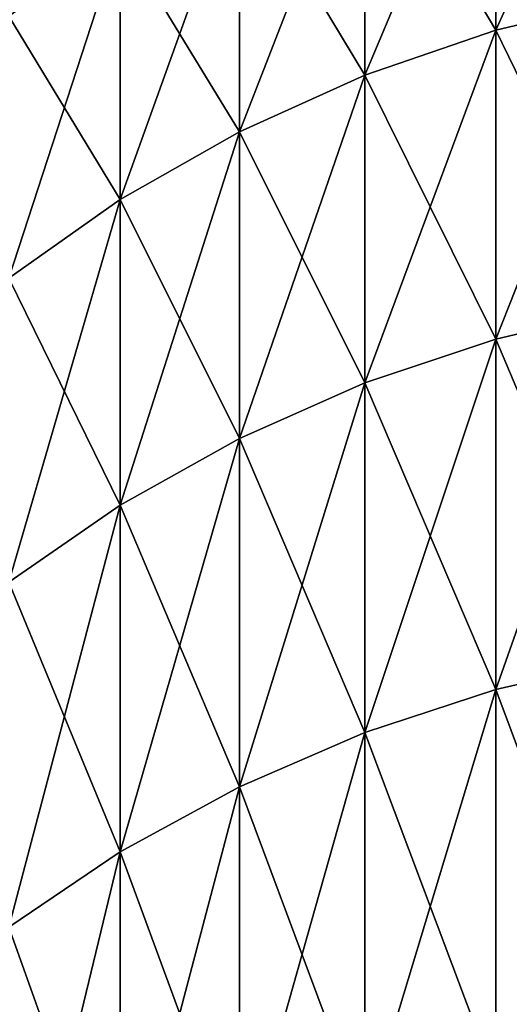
# Model space of a CAD drawing. Header units: metres. Extents: x -46 to 104, y -30 to 30.
# Tile 356 of 656: x 17.871 to 18.215, y 10.607 to 11.299. Entities that reach past the tile are written whole.
import ezdxf

# ---------------------------------------------------------------- set-up
doc = ezdxf.new("R2010")
doc.units = ezdxf.units.M
doc.layers.add('solid_26_000_502_XXX', color=7, linetype='CONTINUOUS')

msp = doc.modelspace()

# ---------------------------------------------------------------- linework, layer by layer
at = {"layer": 'solid_26_000_502_XXX'}
for points in [[(18.300327, 11.502463, 615.348206), (18.205557, 11.479234, 615.341431), (18.205557, 11.292001, 615.927917)], [(18.300327, 11.314851, 615.935913), (18.300327, 11.502463, 615.348206), (18.205557, 11.292001, 615.927917)], [(18.300327, 11.502463, 3.348199), (18.205557, 11.479234, 3.341438), (18.205557, 11.292001, 3.927944)], [(18.300327, 11.314851, 3.935893), (18.300327, 11.502463, 3.348199), (18.205557, 11.292001, 3.927944)], [(18.205557, 11.479234, 608.658569), (18.205557, 11.292001, 608.072083), (18.113604, 11.447227, 608.667908)], [(18.205557, 11.479234, 615.341431), (18.113604, 11.447227, 615.332092), (18.113604, 11.260515, 615.916992)], [(18.205557, 11.292001, 615.927917), (18.205557, 11.479234, 615.341431), (18.113604, 11.260515, 615.916992)], [(18.205557, 11.479234, -3.341438), (18.205557, 11.292001, -3.927944), (18.113604, 11.447227, -3.332121)], [(18.205557, 11.479234, 3.341438), (18.113604, 11.447227, 3.332121), (18.113604, 11.260515, 3.916992)], [(18.205557, 11.292001, 3.927944), (18.205557, 11.479234, 3.341438), (18.113604, 11.260515, 3.916992)], [(18.300327, 11.314851, 608.064087), (18.205557, 11.292001, 608.072083), (18.205557, 11.479234, 608.658569)], [(18.300327, 11.314851, -3.935893), (18.205557, 11.292001, -3.927944), (18.205557, 11.479234, -3.341438)], [(18.113604, 11.447227, 608.667908), (18.113604, 11.260515, 608.083008), (18.025349, 11.406747, 608.679688)], [(18.113604, 11.447227, 615.332092), (18.025349, 11.406747, 615.320312), (18.025349, 11.220696, 615.903137)], [(18.113604, 11.260515, 615.916992), (18.113604, 11.447227, 615.332092), (18.025349, 11.220696, 615.903137)], [(18.113604, 11.447227, -3.332121), (18.113604, 11.260515, -3.916992), (18.025349, 11.406747, -3.320338)], [(18.113604, 11.447227, 3.332121), (18.025349, 11.406747, 3.320338), (18.025349, 11.220696, 3.903141)], [(18.113604, 11.260515, 3.916992), (18.113604, 11.447227, 3.332121), (18.025349, 11.220696, 3.903141)], [(18.205557, 11.292001, 608.072083), (18.113604, 11.260515, 608.083008), (18.113604, 11.447227, 608.667908)], [(18.205557, 11.292001, -3.927944), (18.113604, 11.260515, -3.916992), (18.113604, 11.447227, -3.332121)], [(18.025349, 11.406747, 608.679688), (18.025349, 11.220696, 608.096863), (17.941633, 11.358183, 608.693787)], [(18.025349, 11.406747, 615.320312), (17.941633, 11.358183, 615.306213), (17.941633, 11.172924, 615.886536)], [(18.025349, 11.220696, 615.903137), (18.025349, 11.406747, 615.320312), (17.941633, 11.172924, 615.886536)], [(18.025349, 11.406747, -3.320338), (18.025349, 11.220696, -3.903141), (17.941633, 11.358183, -3.306202)], [(18.025349, 11.406747, 3.320338), (17.941633, 11.358183, 3.306202), (17.941633, 11.172924, 3.886523)], [(18.025349, 11.220696, 3.903141), (18.025349, 11.406747, 3.320338), (17.941633, 11.172924, 3.886523)], [(18.113604, 11.260515, 608.083008), (18.025349, 11.220696, 608.096863), (18.025349, 11.406747, 608.679688)], [(18.113604, 11.260515, -3.916992), (18.025349, 11.220696, -3.903141), (18.025349, 11.406747, -3.320338)], [(17.941633, 11.358183, 608.693787), (17.941633, 11.172924, 608.113464), (17.86326, 11.301999, 608.710144)], [(17.941633, 11.358183, 615.306213), (17.86326, 11.301999, 615.289856), (17.86326, 11.117657, 615.86731)], [(17.941633, 11.172924, 615.886536), (17.941633, 11.358183, 615.306213), (17.86326, 11.117657, 615.86731)], [(17.941633, 11.358183, -3.306202), (17.941633, 11.172924, -3.886523), (17.86326, 11.301999, -3.289847)], [(17.941633, 11.358183, 3.306202), (17.86326, 11.301999, 3.289847), (17.86326, 11.117657, 3.867298)], [(17.941633, 11.172924, 3.886523), (17.941633, 11.358183, 3.306202), (17.86326, 11.117657, 3.867298)], [(18.025349, 11.220696, 608.096863), (17.941633, 11.172924, 608.113464), (17.941633, 11.358183, 608.693787)], [(18.025349, 11.220696, -3.903141), (17.941633, 11.172924, -3.886523), (17.941633, 11.358183, -3.306202)], [(18.300327, 11.314851, 608.064087), (18.300327, 11.097234, 607.486877), (18.205557, 11.292001, 608.072083)], [(18.300327, 11.314851, 615.935913), (18.205557, 11.292001, 615.927917), (18.205557, 11.074822, 616.504028)], [(18.300327, 11.097234, 616.513123), (18.300327, 11.314851, 615.935913), (18.205557, 11.074822, 616.504028)], [(18.300327, 11.314851, -3.935893), (18.300327, 11.097234, -4.513148), (18.205557, 11.292001, -3.927944)], [(18.300327, 11.314851, 3.935893), (18.205557, 11.292001, 3.927944), (18.205557, 11.074822, 4.504034)], [(18.300327, 11.097234, 4.513148), (18.300327, 11.314851, 3.935893), (18.205557, 11.074822, 4.504034)], [(17.941633, 11.172924, 608.113464), (17.86326, 11.117657, 608.13269), (17.86326, 11.301999, 608.710144)], [(17.941633, 11.172924, -3.886523), (17.86326, 11.117657, -3.867298), (17.86326, 11.301999, -3.289847)], [(18.205557, 11.292001, 608.072083), (18.205557, 11.074822, 607.495972), (18.113604, 11.260515, 608.083008)], [(18.205557, 11.292001, 615.927917), (18.113604, 11.260515, 615.916992), (18.113604, 11.043943, 616.491455)], [(18.205557, 11.074822, 616.504028), (18.205557, 11.292001, 615.927917), (18.113604, 11.043943, 616.491455)], [(18.205557, 11.292001, -3.927944), (18.205557, 11.074822, -4.504034), (18.113604, 11.260515, -3.916992)], [(18.205557, 11.292001, 3.927944), (18.113604, 11.260515, 3.916992), (18.113604, 11.043943, 4.491476)], [(18.205557, 11.074822, 4.504034), (18.205557, 11.292001, 3.927944), (18.113604, 11.043943, 4.491476)], [(18.300327, 11.097234, 607.486877), (18.205557, 11.074822, 607.495972), (18.205557, 11.292001, 608.072083)], [(18.300327, 11.097234, -4.513148), (18.205557, 11.074822, -4.504034), (18.205557, 11.292001, -3.927944)], [(18.113604, 11.260515, 608.083008), (18.113604, 11.043943, 607.508545), (18.025349, 11.220696, 608.096863)], [(18.113604, 11.260515, 615.916992), (18.025349, 11.220696, 615.903137), (18.025349, 11.004889, 616.475586)], [(18.113604, 11.043943, 616.491455), (18.113604, 11.260515, 615.916992), (18.025349, 11.004889, 616.475586)], [(18.113604, 11.260515, -3.916992), (18.113604, 11.043943, -4.491476), (18.025349, 11.220696, -3.903141)], [(18.113604, 11.260515, 3.916992), (18.025349, 11.220696, 3.903141), (18.025349, 11.004889, 4.475593)], [(18.113604, 11.043943, 4.491476), (18.113604, 11.260515, 3.916992), (18.025349, 11.004889, 4.475593)], [(18.205557, 11.074822, 607.495972), (18.113604, 11.043943, 607.508545), (18.113604, 11.260515, 608.083008)], [(18.205557, 11.074822, -4.504034), (18.113604, 11.043943, -4.491476), (18.113604, 11.260515, -3.916992)], [(18.025349, 11.220696, 608.096863), (18.025349, 11.004889, 607.524414), (17.941633, 11.172924, 608.113464)], [(18.025349, 11.220696, 615.903137), (17.941633, 11.172924, 615.886536), (17.941633, 10.958036, 616.456543)], [(18.025349, 11.004889, 616.475586), (18.025349, 11.220696, 615.903137), (17.941633, 10.958036, 616.456543)], [(18.025349, 11.220696, -3.903141), (18.025349, 11.004889, -4.475593), (17.941633, 11.172924, -3.886523)], [(18.025349, 11.220696, 3.903141), (17.941633, 11.172924, 3.886523), (17.941633, 10.958036, 4.456538)], [(18.025349, 11.004889, 4.475593), (18.025349, 11.220696, 3.903141), (17.941633, 10.958036, 4.456538)], [(18.113604, 11.043943, 607.508545), (18.025349, 11.004889, 607.524414), (18.025349, 11.220696, 608.096863)], [(18.113604, 11.043943, -4.491476), (18.025349, 11.004889, -4.475593), (18.025349, 11.220696, -3.903141)], [(17.941633, 11.172924, 608.113464), (17.941633, 10.958036, 607.543457), (17.86326, 11.117657, 608.13269)], [(17.941633, 11.172924, 615.886536), (17.86326, 11.117657, 615.86731), (17.86326, 10.903831, 616.434509)], [(17.941633, 10.958036, 616.456543), (17.941633, 11.172924, 615.886536), (17.86326, 10.903831, 616.434509)], [(17.941633, 11.172924, -3.886523), (17.941633, 10.958036, -4.456538), (17.86326, 11.117657, -3.867298)], [(17.941633, 11.172924, 3.886523), (17.86326, 11.117657, 3.867298), (17.86326, 10.903831, 4.434494)], [(17.941633, 10.958036, 4.456538), (17.941633, 11.172924, 3.886523), (17.86326, 10.903831, 4.434494)], [(18.025349, 11.004889, 607.524414), (17.941633, 10.958036, 607.543457), (17.941633, 11.172924, 608.113464)], [(18.025349, 11.004889, -4.475593), (17.941633, 10.958036, -4.456538), (17.941633, 11.172924, -3.886523)], [(17.941633, 10.958036, 607.543457), (17.86326, 10.903831, 607.565491), (17.86326, 11.117657, 608.13269)], [(17.941633, 10.958036, -4.456538), (17.86326, 10.903831, -4.434494), (17.86326, 11.117657, -3.867298)], [(18.300327, 11.097234, 607.486877), (18.300327, 10.850188, 606.92157), (18.205557, 11.074822, 607.495972)], [(18.300327, 11.097234, 616.513123), (18.205557, 11.074822, 616.504028), (18.205557, 10.828277, 617.068176)], [(18.300327, 10.850188, 617.07843), (18.300327, 11.097234, 616.513123), (18.205557, 10.828277, 617.068176)], [(18.300327, 11.097234, -4.513148), (18.300327, 10.850188, -5.078436), (18.205557, 11.074822, -4.504034)], [(18.300327, 11.097234, 4.513148), (18.205557, 11.074822, 4.504034), (18.205557, 10.828277, 5.06818)], [(18.300327, 10.850188, 5.078436), (18.300327, 11.097234, 4.513148), (18.205557, 10.828277, 5.06818)], [(18.205557, 11.074822, 607.495972), (18.205557, 10.828277, 606.931824), (18.113604, 11.043943, 607.508545)], [(18.205557, 11.074822, 616.504028), (18.113604, 11.043943, 616.491455), (18.113604, 10.798084, 617.054077)], [(18.205557, 10.828277, 617.068176), (18.205557, 11.074822, 616.504028), (18.113604, 10.798084, 617.054077)], [(18.205557, 11.074822, -4.504034), (18.205557, 10.828277, -5.06818), (18.113604, 11.043943, -4.491476)], [(18.205557, 11.074822, 4.504034), (18.113604, 11.043943, 4.491476), (18.113604, 10.798084, 5.054049)], [(18.205557, 10.828277, 5.06818), (18.205557, 11.074822, 4.504034), (18.113604, 10.798084, 5.054049)], [(18.300327, 10.850188, 606.92157), (18.205557, 10.828277, 606.931824), (18.205557, 11.074822, 607.495972)], [(18.300327, 10.850188, -5.078436), (18.205557, 10.828277, -5.06818), (18.205557, 11.074822, -4.504034)], [(18.113604, 11.043943, 607.508545), (18.113604, 10.798084, 606.945923), (18.025349, 11.004889, 607.524414)], [(18.113604, 11.043943, 616.491455), (18.025349, 11.004889, 616.475586), (18.025349, 10.7599, 617.036194)], [(18.113604, 10.798084, 617.054077), (18.113604, 11.043943, 616.491455), (18.025349, 10.7599, 617.036194)], [(18.113604, 11.043943, -4.491476), (18.113604, 10.798084, -5.054049), (18.025349, 11.004889, -4.475593)], [(18.113604, 11.043943, 4.491476), (18.025349, 11.004889, 4.475593), (18.025349, 10.7599, 5.036177)], [(18.113604, 10.798084, 5.054049), (18.113604, 11.043943, 4.491476), (18.025349, 10.7599, 5.036177)], [(18.205557, 10.828277, 606.931824), (18.113604, 10.798084, 606.945923), (18.113604, 11.043943, 607.508545)], [(18.205557, 10.828277, -5.06818), (18.113604, 10.798084, -5.054049), (18.113604, 11.043943, -4.491476)], [(18.025349, 11.004889, 607.524414), (18.025349, 10.7599, 606.963806), (17.941633, 10.958036, 607.543457)], [(18.025349, 11.004889, 616.475586), (17.941633, 10.958036, 616.456543), (17.941633, 10.71409, 617.014709)], [(18.025349, 10.7599, 617.036194), (18.025349, 11.004889, 616.475586), (17.941633, 10.71409, 617.014709)], [(18.025349, 11.004889, -4.475593), (18.025349, 10.7599, -5.036177), (17.941633, 10.958036, -4.456538)], [(18.025349, 11.004889, 4.475593), (17.941633, 10.958036, 4.456538), (17.941633, 10.71409, 5.014735)], [(18.025349, 10.7599, 5.036177), (18.025349, 11.004889, 4.475593), (17.941633, 10.71409, 5.014735)], [(18.113604, 10.798084, 606.945923), (18.025349, 10.7599, 606.963806), (18.025349, 11.004889, 607.524414)], [(18.113604, 10.798084, -5.054049), (18.025349, 10.7599, -5.036177), (18.025349, 11.004889, -4.475593)], [(17.941633, 10.958036, 607.543457), (17.941633, 10.71409, 606.985291), (17.86326, 10.903831, 607.565491)], [(17.941633, 10.958036, 616.456543), (17.86326, 10.903831, 616.434509), (17.86326, 10.661092, 616.989929)], [(17.941633, 10.71409, 617.014709), (17.941633, 10.958036, 616.456543), (17.86326, 10.661092, 616.989929)], [(17.941633, 10.958036, -4.456538), (17.941633, 10.71409, -5.014735), (17.86326, 10.903831, -4.434494)], [(17.941633, 10.958036, 4.456538), (17.86326, 10.903831, 4.434494), (17.86326, 10.661092, 4.989929)], [(17.941633, 10.71409, 5.014735), (17.941633, 10.958036, 4.456538), (17.86326, 10.661092, 4.989929)], [(18.025349, 10.7599, 606.963806), (17.941633, 10.71409, 606.985291), (17.941633, 10.958036, 607.543457)], [(18.025349, 10.7599, -5.036177), (17.941633, 10.71409, -5.014735), (17.941633, 10.958036, -4.456538)], [(17.941633, 10.71409, 606.985291), (17.86326, 10.661092, 607.010071), (17.86326, 10.903831, 607.565491)], [(17.941633, 10.71409, -5.014735), (17.86326, 10.661092, -4.989929), (17.86326, 10.903831, -4.434494)], [(18.300327, 10.850188, 606.92157), (18.300327, 10.57437, 606.369751), (18.205557, 10.828277, 606.931824)], [(18.300327, 10.850188, 617.07843), (18.205557, 10.828277, 617.068176), (18.205557, 10.553016, 617.618896)], [(18.300327, 10.57437, 617.630249), (18.300327, 10.850188, 617.07843), (18.205557, 10.553016, 617.618896)], [(18.300327, 10.850188, -5.078436), (18.300327, 10.57437, -5.630257), (18.205557, 10.828277, -5.06818)], [(18.300327, 10.850188, 5.078436), (18.205557, 10.828277, 5.06818), (18.205557, 10.553016, 5.618886)], [(18.300327, 10.57437, 5.630257), (18.300327, 10.850188, 5.078436), (18.205557, 10.553016, 5.618886)], [(18.205557, 10.828277, 606.931824), (18.205557, 10.553016, 606.381104), (18.113604, 10.798084, 606.945923)], [(18.205557, 10.828277, 617.068176), (18.113604, 10.798084, 617.054077), (18.113604, 10.523591, 617.60321)], [(18.205557, 10.553016, 617.618896), (18.205557, 10.828277, 617.068176), (18.113604, 10.523591, 617.60321)], [(18.205557, 10.828277, -5.06818), (18.205557, 10.553016, -5.618886), (18.113604, 10.798084, -5.054049)], [(18.205557, 10.828277, 5.06818), (18.113604, 10.798084, 5.054049), (18.113604, 10.523591, 5.60322)], [(18.205557, 10.553016, 5.618886), (18.205557, 10.828277, 5.06818), (18.113604, 10.523591, 5.60322)], [(18.300327, 10.57437, 606.369751), (18.205557, 10.553016, 606.381104), (18.205557, 10.828277, 606.931824)], [(18.300327, 10.57437, -5.630257), (18.205557, 10.553016, -5.618886), (18.205557, 10.828277, -5.06818)], [(18.113604, 10.798084, 606.945923), (18.113604, 10.523591, 606.39679), (18.025349, 10.7599, 606.963806)], [(18.113604, 10.798084, 617.054077), (18.025349, 10.7599, 617.036194), (18.025349, 10.486378, 617.583435)], [(18.113604, 10.523591, 617.60321), (18.113604, 10.798084, 617.054077), (18.025349, 10.486378, 617.583435)], [(18.113604, 10.798084, -5.054049), (18.113604, 10.523591, -5.60322), (18.025349, 10.7599, -5.036177)], [(18.113604, 10.798084, 5.054049), (18.025349, 10.7599, 5.036177), (18.025349, 10.486378, 5.583405)], [(18.113604, 10.523591, 5.60322), (18.113604, 10.798084, 5.054049), (18.025349, 10.486378, 5.583405)], [(18.205557, 10.553016, 606.381104), (18.113604, 10.523591, 606.39679), (18.113604, 10.798084, 606.945923)], [(18.205557, 10.553016, -5.618886), (18.113604, 10.523591, -5.60322), (18.113604, 10.798084, -5.054049)], [(18.025349, 10.7599, 606.963806), (18.025349, 10.486378, 606.416565), (17.941633, 10.71409, 606.985291)], [(18.025349, 10.7599, 617.036194), (17.941633, 10.71409, 617.014709), (17.941633, 10.441731, 617.559631)], [(18.025349, 10.486378, 617.583435), (18.025349, 10.7599, 617.036194), (17.941633, 10.441731, 617.559631)], [(18.025349, 10.7599, -5.036177), (18.025349, 10.486378, -5.583405), (17.941633, 10.71409, -5.014735)], [(18.025349, 10.7599, 5.036177), (17.941633, 10.71409, 5.014735), (17.941633, 10.441731, 5.559634)], [(18.025349, 10.486378, 5.583405), (18.025349, 10.7599, 5.036177), (17.941633, 10.441731, 5.559634)], [(18.113604, 10.523591, 606.39679), (18.025349, 10.486378, 606.416565), (18.025349, 10.7599, 606.963806)], [(18.113604, 10.523591, -5.60322), (18.025349, 10.486378, -5.583405), (18.025349, 10.7599, -5.036177)], [(17.941633, 10.71409, 606.985291), (17.941633, 10.441731, 606.440369), (17.86326, 10.661092, 607.010071)], [(17.941633, 10.71409, 617.014709), (17.86326, 10.661092, 616.989929), (17.86326, 10.390081, 617.532104)], [(17.941633, 10.441731, 617.559631), (17.941633, 10.71409, 617.014709), (17.86326, 10.390081, 617.532104)], [(17.941633, 10.71409, -5.014735), (17.941633, 10.441731, -5.559634), (17.86326, 10.661092, -4.989929)], [(17.941633, 10.71409, 5.014735), (17.86326, 10.661092, 4.989929), (17.86326, 10.390081, 5.532133)], [(17.941633, 10.441731, 5.559634), (17.941633, 10.71409, 5.014735), (17.86326, 10.390081, 5.532133)], [(18.025349, 10.486378, 606.416565), (17.941633, 10.441731, 606.440369), (17.941633, 10.71409, 606.985291)], [(18.025349, 10.486378, -5.583405), (17.941633, 10.441731, -5.559634), (17.941633, 10.71409, -5.014735)], [(17.941633, 10.441731, 606.440369), (17.86326, 10.390081, 606.467896), (17.86326, 10.661092, 607.010071)], [(17.941633, 10.441731, -5.559634), (17.86326, 10.390081, -5.532133), (17.86326, 10.661092, -4.989929)]]:
    msp.add_3dface(points, dxfattribs=at)

doc.saveas('drawing.dxf')
